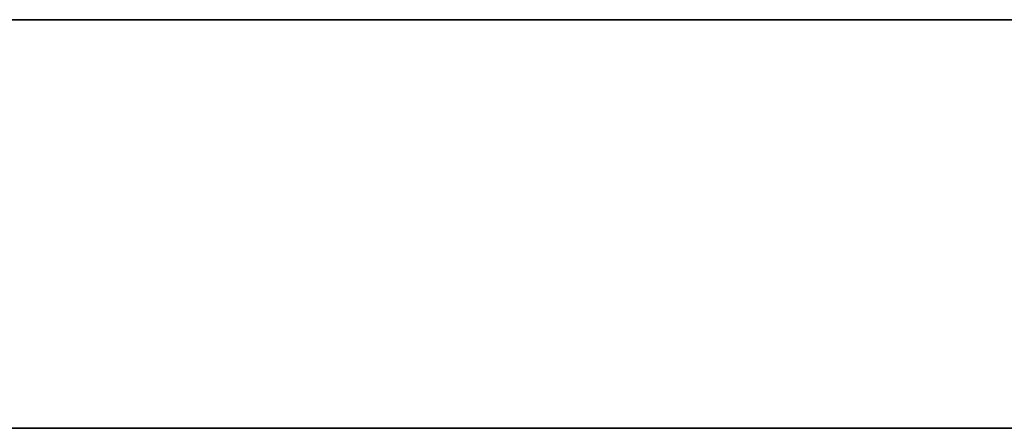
# Model space of a CAD drawing. Header units: millimetres. Extents: x -1100 to 1100, y -7 to 710.
# Tile 396 of 507: x 564.82 to 575.65, y 705.5 to 710. Entities that reach past the tile are written whole.
import ezdxf

# ---------------------------------------------------------------- set-up
doc = ezdxf.new("R2010")
doc.units = ezdxf.units.MM
doc.header["$MEASUREMENT"] = 0
doc.layers.add('IGES LEVEL 15', color=7, linetype='Continuous')

msp = doc.modelspace()

# ---------------------------------------------------------------- linework, layer by layer
at = {"layer": 'IGES LEVEL 15'}
for points in [[(-1100, 710, 0), (-1100, 710, 1200), (1100, 710, 1200), (1100, 710, 0)], [(1100, 710, 0), (1100, 710, -1200), (-1100, 710, -1200), (-1100, 710, 0)]]:
    msp.add_rational_spline(points, [1, 0.333333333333, 0.333333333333, 1], degree=3, dxfattribs=at)
at = {"layer": 'IGES LEVEL 15', "color": 253}
for points in [[(-1100, 710, 0), (-1100, 710, 1200), (1100, 710, 1200), (1100, 710, 0)], [(1100, 710, 0), (1100, 710, -1200), (-1100, 710, -1200), (-1100, 710, 0)], [(-1100, 710, 0), (-1100, 710, 1200), (1100, 710, 1200), (1100, 710, 0)], [(1100, 710, 0), (1100, 710, -1200), (-1100, 710, -1200), (-1100, 710, 0)], [(-1100, 705.5, 0), (-1100, 705.5, 1200), (1100, 705.5, 1200), (1100, 705.5, 0)], [(1100, 705.5, 0), (1100, 705.5, -1200), (-1100, 705.5, -1200), (-1100, 705.5, 0)]]:
    msp.add_rational_spline(points, [1, 0.333333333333, 0.333333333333, 1], degree=3, dxfattribs=at)
msp.add_open_spline([(-1100, 710, 0), (0, 710, 0), (1100, 710, 0)], degree=2, dxfattribs=at)

doc.saveas('drawing.dxf')
